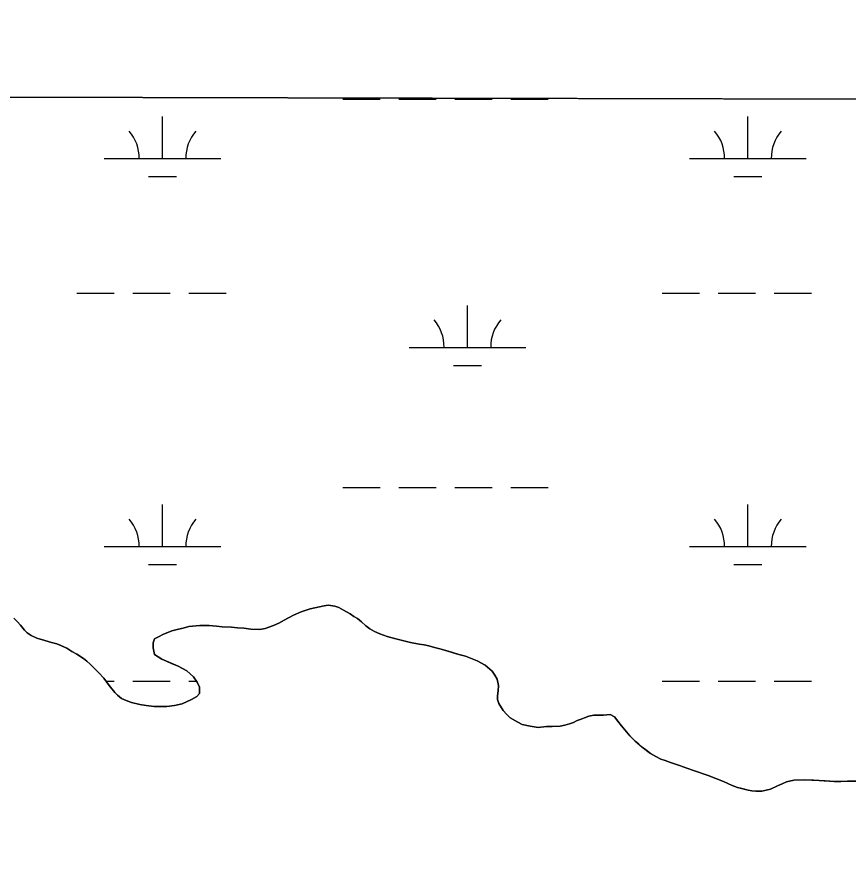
# Model space of a CAD drawing. Extents: x 3177185 to 3215018, y 812988 to 838321.
# Drawn here: x 3210913 to 3211627, y 835853 to 836586 of the extents above; entities that cross this region are included whole.
import ezdxf

# ---------------------------------------------------------------- set-up
doc = ezdxf.new("R2010")
doc.units = 0
for name, color, linetype in [('V-GRID-FRAM', 7, 'Continuous'), ('V-SITE-VEGE', 7, 'Continuous'), ('V-TOPO-SHOR', 7, 'Continuous'), ('V-WETL-SWMP', 7, 'Continuous')]:
    doc.layers.add(name, color=color, linetype=linetype)

msp = doc.modelspace()

# ---------------------------------------------------------------- linework, layer by layer
at = {"layer": 'V-GRID-FRAM'}
msp.add_lwpolyline([(3181402.42, 836586.07), (3212801.61, 836513), (3212767.22, 818326.14), (3181352.16, 818399.25), (3181402.42, 836586.07)], dxfattribs=at)
at = {"layer": 'V-SITE-VEGE'}
for p, q in [((3211642.36, 836515.69), (3210012.41, 836519.49)), ((3211176.71, 836081.46), (3211180.31, 836081.88)), ((3211180.31, 836081.88), (3211185.92, 836081.11)), ((3211150.35, 836073.51), (3211156.93, 836076.35)), ((3211156.93, 836076.35), (3211164.72, 836078.79)), ((3211164.72, 836078.79), (3211176.71, 836081.46)), ((3211185.92, 836081.11), (3211189.33, 836079.94)), ((3211189.33, 836079.94), (3211199.16, 836074.59)), ((3211199.16, 836074.59), (3211202.17, 836072.4)), ((3210910.67, 836070.74), (3210913.48, 836067.96)), ((3210913.48, 836067.96), (3210916.3, 836064.97)), ((3211137.98, 836066.64), (3211142.57, 836069.06)), ((3211142.57, 836069.06), (3211150.35, 836073.51)), ((3211202.17, 836072.4), (3211205.18, 836070.62)), ((3211205.18, 836070.62), (3211208.8, 836067.84)), ((3211208.8, 836067.84), (3211212.42, 836064.26)), ((3210916.3, 836064.97), (3210919.73, 836060.59)), ((3210919.73, 836060.59), (3210922.14, 836058.4)), ((3211042.79, 836058.49), (3211046.18, 836059.91)), ((3211046.18, 836059.91), (3211060.77, 836063.6)), ((3211060.77, 836063.6), (3211070.17, 836064.45)), ((3211070.17, 836064.45), (3211078.17, 836064.49)), ((3211078.17, 836064.49), (3211084.37, 836064.13)), ((3211084.37, 836064.13), (3211089.18, 836063.56)), ((3211089.18, 836063.56), (3211097.19, 836063.2)), ((3211097.19, 836063.2), (3211102.39, 836062.63)), ((3211102.39, 836062.63), (3211108, 836062.27)), ((3211108, 836062.27), (3211113.8, 836061.3)), ((3211113.8, 836061.3), (3211121.61, 836061.14)), ((3211121.61, 836061.14), (3211126.2, 836061.97)), ((3211126.2, 836061.97), (3211133.19, 836064.61)), ((3211133.19, 836064.61), (3211137.98, 836066.64)), ((3211212.42, 836064.26), (3211215.84, 836061.68)), ((3211215.84, 836061.68), (3211219.85, 836059.5)), ((3210922.14, 836058.4), (3210925.56, 836056.02)), ((3210925.56, 836056.02), (3210930.37, 836053.65)), ((3210930.37, 836053.65), (3210937.18, 836051.69)), ((3211030.03, 836049.82), (3211031.21, 836053.02)), ((3211031.21, 836053.02), (3211038.99, 836057.07)), ((3211038.99, 836057.07), (3211042.79, 836058.49)), ((3211219.85, 836059.5), (3211224.47, 836057.33)), ((3211224.47, 836057.33), (3211230.88, 836055.16)), ((3211230.88, 836055.16), (3211238.3, 836053)), ((3211238.3, 836053), (3211250.72, 836050.07)), ((3210937.18, 836051.69), (3210947.4, 836048.94)), ((3210947.4, 836048.94), (3210956.03, 836045.19)), ((3210956.03, 836045.19), (3210960.45, 836042.42)), ((3211030.06, 836045.41), (3211030.03, 836049.82)), ((3211031.29, 836039.82), (3211030.06, 836045.41)), ((3211250.72, 836050.07), (3211258.33, 836048.51)), ((3211258.33, 836048.51), (3211262.54, 836047.94)), ((3211262.54, 836047.94), (3211266.54, 836047.16)), ((3211266.54, 836047.16), (3211276.96, 836044.22)), ((3210960.45, 836042.42), (3210964.66, 836040.04)), ((3210964.66, 836040.04), (3210970.29, 836036.27)), ((3211037.52, 836035.65), (3211031.29, 836039.82)), ((3211276.96, 836044.22), (3211292.2, 836039.7)), ((3211292.2, 836039.7), (3211297.81, 836038.14)), ((3211297.81, 836038.14), (3211308.03, 836034.39)), ((3210970.29, 836036.27), (3210973.3, 836033.89)), ((3210973.3, 836033.89), (3210976.12, 836031.5)), ((3210976.12, 836031.5), (3210980.54, 836027.12)), ((3211041.53, 836033.87), (3211037.52, 836035.65)), ((3211051.56, 836029.73), (3211041.53, 836033.87)), ((3211308.03, 836034.39), (3211314.86, 836030.43)), ((3211314.86, 836030.43), (3211320.69, 836025.46)), ((3210980.54, 836027.12), (3210983.56, 836023.94)), ((3210983.56, 836023.94), (3210987.79, 836019.36)), ((3211058.98, 836025.77), (3211051.56, 836029.73)), ((3211064.61, 836020.6), (3211058.98, 836025.77)), ((3211320.69, 836025.46), (3211323.11, 836021.87)), ((3210987.79, 836019.36), (3210992.43, 836013.19)), ((3211067.84, 836016.02), (3211064.61, 836020.6)), ((3211069.87, 836011.63), (3211067.84, 836016.02)), ((3211323.11, 836021.87), (3211325.13, 836018.48)), ((3211325.13, 836018.48), (3211326.16, 836013.09)), ((3210992.43, 836013.19), (3210997.26, 836007.01)), ((3211069.9, 836006.42), (3211069.87, 836011.63)), ((3211325.79, 836008.68), (3211325.21, 836004.28)), ((3211326.16, 836013.09), (3211325.79, 836008.68)), ((3210997.26, 836007.01), (3210999.48, 836004.82)), ((3210999.48, 836004.82), (3211003.09, 836002.04)), ((3211003.09, 836002.04), (3211006.91, 836000.26)), ((3211054.94, 835997.54), (3211063.12, 836001.18)), ((3211063.12, 836001.18), (3211067.51, 836003.61)), ((3211067.51, 836003.61), (3211069.9, 836006.42)), ((3211325.21, 836004.28), (3211325.43, 836001.08)), ((3211325.43, 836001.08), (3211326.45, 835997.68)), ((3211006.91, 836000.26), (3211011.52, 835998.49)), ((3211011.52, 835998.49), (3211018.73, 835996.73)), ((3211018.73, 835996.73), (3211030.95, 835995)), ((3211030.95, 835995), (3211041.95, 835995.26)), ((3211041.95, 835995.26), (3211048.35, 835996.1)), ((3211048.35, 835996.1), (3211054.94, 835997.54)), ((3211326.45, 835997.68), (3211330.08, 835991.7)), ((3211330.08, 835991.7), (3211333.1, 835988.52)), ((3211333.1, 835988.52), (3211336.32, 835985.53)), ((3211399.95, 835985.49), (3211403.54, 835986.72)), ((3211403.54, 835986.72), (3211407.94, 835987.74)), ((3211407.94, 835987.74), (3211416.14, 835987.79)), ((3211416.14, 835987.79), (3211421.94, 835988.42)), ((3211421.94, 835988.42), (3211425.75, 835986.24)), ((3211336.32, 835985.53), (3211342.75, 835981.77)), ((3211342.75, 835981.77), (3211346.56, 835979.79)), ((3211346.56, 835979.79), (3211353.37, 835978.23)), ((3211383.18, 835979), (3211386.97, 835980.22)), ((3211386.97, 835980.22), (3211390.57, 835981.44)), ((3211390.57, 835981.44), (3211393.56, 835983.06)), ((3211393.56, 835983.06), (3211397.15, 835984.28)), ((3211397.15, 835984.28), (3211399.95, 835985.49)), ((3211425.75, 835986.24), (3211428.57, 835982.66)), ((3211428.57, 835982.66), (3211431.6, 835978.47)), ((3211353.37, 835978.23), (3211360.18, 835977.26)), ((3211360.18, 835977.26), (3211367.38, 835977.91)), ((3211367.38, 835977.91), (3211372.18, 835977.93)), ((3211372.18, 835977.93), (3211378.98, 835978.37)), ((3211378.98, 835978.37), (3211383.18, 835979)), ((3211431.6, 835978.47), (3211438.85, 835969.91)), ((3211438.85, 835969.91), (3211443.48, 835965.54)), ((3211443.48, 835965.54), (3211449.51, 835960.37)), ((3211449.51, 835960.37), (3211456.55, 835954.81)), ((3211456.55, 835954.81), (3211460.96, 835952.23)), ((3211460.96, 835952.23), (3211465.38, 835950.05)), ((3211465.38, 835950.05), (3211469.18, 835948.88)), ((3211469.18, 835948.88), (3211473.8, 835947.1)), ((3211473.8, 835947.1), (3211481.42, 835944.54)), ((3211481.42, 835944.54), (3211494.24, 835940.01)), ((3211494.24, 835940.01), (3211506.07, 835936.08)), ((3211506.07, 835936.08), (3211519.11, 835930.75)), ((3211519.11, 835930.75), (3211526.53, 835927.39)), ((3211565.54, 835927.02), (3211569.54, 835928.84)), ((3211569.54, 835928.84), (3211573.13, 835930.66)), ((3211573.13, 835930.66), (3211579.32, 835931.9)), ((3211579.32, 835931.9), (3211588.52, 835932.35)), ((3211588.52, 835932.35), (3211601.14, 835931.82)), ((3211601.14, 835931.82), (3211614.15, 835930.89)), ((3211614.15, 835930.89), (3211619.75, 835930.93)), ((3211619.75, 835930.93), (3211625.55, 835931.16)), ((3211625.55, 835931.16), (3211639.95, 835931.24)), ((3211526.53, 835927.39), (3211531.14, 835925.82)), ((3211531.14, 835925.82), (3211540.16, 835923.47)), ((3211540.16, 835923.47), (3211543.36, 835922.89)), ((3211543.36, 835922.89), (3211546.76, 835922.51)), ((3211546.76, 835922.51), (3211551.97, 835922.54)), ((3211551.97, 835922.54), (3211555.56, 835923.36)), ((3211555.56, 835923.36), (3211559.36, 835924.38)), ((3211559.36, 835924.38), (3211565.54, 835927.02))]:
    msp.add_line(p, q, dxfattribs=at)
at = {"layer": 'V-TOPO-SHOR'}
for points in [[(3211383.18, 835979), (3211378.98, 835978.37), (3211372.18, 835977.93), (3211367.38, 835977.91), (3211360.18, 835977.26), (3211353.37, 835978.23), (3211346.56, 835979.79), (3211342.75, 835981.77), (3211336.32, 835985.53), (3211333.1, 835988.52), (3211330.08, 835991.7), (3211326.45, 835997.68), (3211325.43, 836001.08), (3211325.21, 836004.28), (3211325.79, 836008.68), (3211326.16, 836013.09), (3211325.13, 836018.48), (3211323.11, 836021.87), (3211320.69, 836025.46), (3211314.86, 836030.43), (3211308.03, 836034.39), (3211297.81, 836038.14), (3211292.2, 836039.7), (3211282.98, 836042.45), (3211276.96, 836044.22), (3211271.35, 836045.79), (3211266.54, 836047.16), (3211262.54, 836047.94), (3211258.33, 836048.51), (3211250.72, 836050.07), (3211238.3, 836053), (3211230.88, 836055.16), (3211224.47, 836057.33), (3211219.85, 836059.5), (3211215.84, 836061.68), (3211212.42, 836064.26), (3211208.8, 836067.84), (3211205.18, 836070.62), (3211202.17, 836072.4), (3211199.16, 836074.59), (3211193.34, 836077.76), (3211189.33, 836079.94), (3211185.92, 836081.11), (3211180.31, 836081.88), (3211176.71, 836081.46), (3211164.72, 836078.79), (3211156.93, 836076.35), (3211150.35, 836073.51), (3211142.57, 836069.06), (3211137.98, 836066.64), (3211133.19, 836064.61), (3211126.2, 836061.97), (3211121.61, 836061.14), (3211113.8, 836061.3), (3211108, 836062.27), (3211102.39, 836062.63), (3211097.18, 836063.2), (3211089.18, 836063.56), (3211084.37, 836064.13), (3211078.17, 836064.49), (3211070.17, 836064.45), (3211060.77, 836063.6), (3211055.97, 836062.37), (3211051.78, 836061.34), (3211046.18, 836059.91), (3211042.79, 836058.49), (3211038.99, 836057.07), (3211034.81, 836054.84), (3211031.21, 836053.02), (3211030.03, 836049.82), (3211030.06, 836045.41), (3211031.29, 836039.82), (3211037.52, 836035.65), (3211041.53, 836033.87), (3211045.74, 836032.1), (3211051.56, 836029.73), (3211055.37, 836027.75), (3211058.98, 836025.77), (3211064.61, 836020.6), (3211067.84, 836016.02), (3211069.87, 836011.63), (3211069.9, 836006.42), (3211067.51, 836003.61), (3211063.12, 836001.18), (3211054.94, 835997.54), (3211048.35, 835996.1), (3211041.95, 835995.26), (3211030.95, 835995), (3211024.14, 835995.96), (3211018.73, 835996.73), (3211011.52, 835998.49), (3211006.91, 836000.26), (3211003.09, 836002.04), (3210999.48, 836004.82), (3210997.26, 836007.01), (3210992.43, 836013.19), (3210990.21, 836016.17), (3210987.79, 836019.36), (3210983.56, 836023.94), (3210980.54, 836027.12), (3210976.12, 836031.5)], [(3210976.12, 836031.5), (3210973.3, 836033.89), (3210970.29, 836036.27), (3210964.66, 836040.04), (3210960.45, 836042.42), (3210956.03, 836045.19), (3210951.01, 836047.36), (3210947.4, 836048.94), (3210943, 836050.12), (3210937.18, 836051.69), (3210930.37, 836053.65), (3210925.56, 836056.02), (3210922.14, 836058.4), (3210919.73, 836060.59), (3210916.3, 836064.97), (3210913.48, 836067.96), (3210910.67, 836070.74)], [(3211634.35, 835931.21), (3211625.55, 835931.16), (3211619.75, 835930.92), (3211614.15, 835930.89), (3211606.14, 835931.45), (3211601.14, 835931.82), (3211596.33, 835931.99), (3211588.52, 835932.35), (3211583.93, 835932.12), (3211579.32, 835931.9), (3211573.13, 835930.66), (3211569.54, 835928.84), (3211565.55, 835927.02), (3211559.36, 835924.38), (3211555.56, 835923.36), (3211551.97, 835922.54), (3211546.76, 835922.51), (3211543.36, 835922.89), (3211540.16, 835923.47), (3211534.75, 835924.84), (3211531.14, 835925.82), (3211526.53, 835927.39), (3211519.11, 835930.75), (3211506.07, 835936.08), (3211494.24, 835940.01), (3211487.63, 835942.38), (3211481.42, 835944.54), (3211473.8, 835947.1), (3211469.18, 835948.88), (3211465.38, 835950.05), (3211460.96, 835952.23), (3211456.55, 835954.81), (3211453.53, 835957.19), (3211449.51, 835960.37), (3211446.49, 835962.95), (3211443.48, 835965.54), (3211438.85, 835969.91), (3211431.6, 835978.47), (3211428.57, 835982.66), (3211425.75, 835986.24), (3211421.94, 835988.42), (3211416.14, 835987.79), (3211412.34, 835987.77), (3211407.94, 835987.74), (3211403.54, 835986.72), (3211399.95, 835985.49), (3211397.15, 835984.28), (3211393.56, 835983.06), (3211390.57, 835981.44), (3211386.97, 835980.22), (3211383.18, 835979)]]:
    msp.add_lwpolyline(points, dxfattribs=at)
at = {"layer": 'V-WETL-SWMP'}
for p, q in [((3211642.36, 836515.69), (3210012.41, 836519.49)), ((3211192.72, 836515.6), (3211224.72, 836515.6)), ((3211240.72, 836515.6), (3211272.72, 836515.6)), ((3211288.72, 836515.6), (3211320.72, 836515.6)), ((3211336.72, 836515.6), (3211368.72, 836515.6)), ((3211038.12, 836464.86), (3211038.12, 836500.86)), ((3211540.03, 836464.86), (3211540.03, 836500.86)), ((3210988.12, 836464.86), (3211088.12, 836464.86)), ((3211490.03, 836464.86), (3211590.03, 836464.86)), ((3211026.12, 836449.43), (3211050.12, 836449.43)), ((3211528.03, 836449.43), (3211552.03, 836449.43)), ((3210964.72, 836349.43), (3210996.72, 836349.43)), ((3211012.72, 836349.43), (3211044.72, 836349.43)), ((3211060.72, 836349.43), (3211092.72, 836349.43)), ((3211466.62, 836349.43), (3211498.62, 836349.43)), ((3211514.62, 836349.43), (3211546.62, 836349.43)), ((3211562.62, 836349.43), (3211594.62, 836349.43)), ((3211299.56, 836303), (3211299.56, 836339)), ((3211249.56, 836303), (3211349.56, 836303)), ((3211287.56, 836287.57), (3211311.56, 836287.57)), ((3211192.72, 836182.93), (3211224.72, 836182.93)), ((3211240.72, 836182.93), (3211272.72, 836182.93)), ((3211288.72, 836182.93), (3211320.72, 836182.93)), ((3211336.72, 836182.93), (3211368.72, 836182.93)), ((3211038.12, 836132.18), (3211038.12, 836168.18)), ((3211540.03, 836132.18), (3211540.03, 836168.18)), ((3210988.12, 836132.18), (3211088.12, 836132.18)), ((3211490.03, 836132.18), (3211590.03, 836132.18)), ((3211026.12, 836116.75), (3211050.12, 836116.75)), ((3211528.03, 836116.75), (3211552.03, 836116.75)), ((3211176.71, 836081.46), (3211180.31, 836081.88)), ((3211180.31, 836081.88), (3211185.92, 836081.12)), ((3211150.35, 836073.51), (3211156.93, 836076.35)), ((3211156.93, 836076.35), (3211164.72, 836078.79)), ((3211164.72, 836078.79), (3211176.71, 836081.46)), ((3211185.92, 836081.12), (3211189.33, 836079.93)), ((3211189.33, 836079.93), (3211193.34, 836077.76)), ((3211193.34, 836077.76), (3211199.16, 836074.59)), ((3211199.16, 836074.59), (3211202.17, 836072.4)), ((3210913.48, 836067.96), (3210916.3, 836064.97)), ((3211137.98, 836066.64), (3211142.57, 836069.06)), ((3211142.57, 836069.06), (3211150.35, 836073.51)), ((3211202.17, 836072.4), (3211205.18, 836070.62)), ((3211205.18, 836070.62), (3211208.8, 836067.84)), ((3211208.8, 836067.84), (3211212.42, 836064.26)), ((3210916.3, 836064.97), (3210919.73, 836060.59)), ((3210919.73, 836060.59), (3210922.14, 836058.4)), ((3211042.79, 836058.49), (3211046.18, 836059.91)), ((3211046.18, 836059.91), (3211051.78, 836061.34)), ((3211051.78, 836061.34), (3211055.97, 836062.37)), ((3211055.97, 836062.37), (3211060.77, 836063.6)), ((3211060.77, 836063.6), (3211070.17, 836064.45)), ((3211070.17, 836064.45), (3211078.17, 836064.49)), ((3211078.17, 836064.49), (3211084.37, 836064.13)), ((3211084.37, 836064.13), (3211089.18, 836063.56)), ((3211089.18, 836063.56), (3211097.18, 836063.2)), ((3211097.18, 836063.2), (3211102.39, 836062.63)), ((3211102.39, 836062.63), (3211107.99, 836062.26)), ((3211107.99, 836062.26), (3211113.8, 836061.3)), ((3211113.8, 836061.3), (3211121.6, 836061.14)), ((3211121.6, 836061.14), (3211126.2, 836061.97)), ((3211126.2, 836061.97), (3211133.19, 836064.61)), ((3211133.19, 836064.61), (3211137.98, 836066.64)), ((3211212.42, 836064.26), (3211215.84, 836061.68)), ((3211215.84, 836061.68), (3211219.85, 836059.5)), ((3210922.14, 836058.4), (3210925.56, 836056.02)), ((3210925.56, 836056.02), (3210930.37, 836053.65)), ((3210930.37, 836053.65), (3210937.18, 836051.69)), ((3211030.03, 836049.82), (3211031.21, 836053.02)), ((3211031.21, 836053.02), (3211034.81, 836054.84)), ((3211034.81, 836054.84), (3211038.99, 836057.07)), ((3211038.99, 836057.07), (3211042.79, 836058.49)), ((3211219.85, 836059.5), (3211224.47, 836057.33)), ((3211224.47, 836057.33), (3211230.88, 836055.16)), ((3211230.88, 836055.16), (3211238.3, 836053)), ((3211238.3, 836053), (3211250.72, 836050.07)), ((3210937.18, 836051.69), (3210943, 836050.12)), ((3210943, 836050.12), (3210947.4, 836048.94)), ((3210947.4, 836048.94), (3210951.01, 836047.36)), ((3210951.01, 836047.36), (3210956.03, 836045.19)), ((3210956.03, 836045.19), (3210960.45, 836042.42)), ((3211030.06, 836045.41), (3211030.03, 836049.82)), ((3211031.29, 836039.82), (3211030.06, 836045.41)), ((3211250.72, 836050.07), (3211258.33, 836048.51)), ((3211258.33, 836048.51), (3211262.54, 836047.94)), ((3211262.54, 836047.94), (3211266.54, 836047.16)), ((3211266.54, 836047.16), (3211271.35, 836045.79)), ((3211271.35, 836045.79), (3211276.96, 836044.22)), ((3210960.45, 836042.42), (3210964.66, 836040.04)), ((3210964.66, 836040.04), (3210970.29, 836036.27)), ((3211037.52, 836035.65), (3211031.29, 836039.82)), ((3211276.96, 836044.22), (3211282.98, 836042.45)), ((3211282.98, 836042.45), (3211292.2, 836039.7)), ((3211292.2, 836039.7), (3211297.81, 836038.14)), ((3211297.81, 836038.14), (3211308.03, 836034.39)), ((3210970.29, 836036.27), (3210973.3, 836033.89)), ((3210973.3, 836033.89), (3210976.12, 836031.5)), ((3210976.12, 836031.5), (3210980.54, 836027.12)), ((3211041.53, 836033.87), (3211037.52, 836035.65)), ((3211045.74, 836032.1), (3211041.53, 836033.87)), ((3211051.56, 836029.73), (3211045.74, 836032.1)), ((3211308.03, 836034.39), (3211314.86, 836030.43)), ((3211314.86, 836030.43), (3211320.69, 836025.46)), ((3210980.54, 836027.12), (3210983.56, 836023.94)), ((3210983.56, 836023.94), (3210987.79, 836019.36)), ((3211055.37, 836027.75), (3211051.56, 836029.73)), ((3211058.98, 836025.77), (3211055.37, 836027.75)), ((3211064.61, 836020.6), (3211058.98, 836025.77)), ((3211320.69, 836025.46), (3211323.11, 836021.87)), ((3210987.79, 836019.36), (3210990.21, 836016.18)), ((3210989.77, 836016.75), (3210996.72, 836016.75)), ((3210990.21, 836016.18), (3210992.43, 836013.19)), ((3211012.72, 836016.75), (3211044.72, 836016.75)), ((3211060.72, 836016.75), (3211067.32, 836016.75)), ((3211067.84, 836016.02), (3211064.61, 836020.6)), ((3211069.87, 836011.63), (3211067.84, 836016.02)), ((3211323.11, 836021.87), (3211325.13, 836018.48)), ((3211325.13, 836018.48), (3211326.16, 836013.09)), ((3211466.62, 836016.75), (3211498.62, 836016.75)), ((3211514.62, 836016.75), (3211546.62, 836016.75)), ((3211562.62, 836016.75), (3211594.62, 836016.75)), ((3210992.43, 836013.19), (3210997.26, 836007.01)), ((3211069.9, 836006.42), (3211069.87, 836011.63)), ((3211325.79, 836008.68), (3211325.21, 836004.28)), ((3211326.16, 836013.09), (3211325.79, 836008.68)), ((3210997.26, 836007.01), (3210999.48, 836004.82)), ((3210999.48, 836004.82), (3211003.09, 836002.04)), ((3211003.09, 836002.04), (3211006.91, 836000.26)), ((3211054.94, 835997.54), (3211063.12, 836001.18)), ((3211063.12, 836001.18), (3211067.51, 836003.61)), ((3211067.51, 836003.61), (3211069.9, 836006.42)), ((3211325.21, 836004.28), (3211325.43, 836001.08)), ((3211325.43, 836001.08), (3211326.45, 835997.68)), ((3211006.91, 836000.26), (3211011.52, 835998.49)), ((3211011.52, 835998.49), (3211018.73, 835996.73)), ((3211018.73, 835996.73), (3211024.14, 835995.96)), ((3211024.14, 835995.96), (3211030.95, 835995)), ((3211030.95, 835995), (3211041.95, 835995.26)), ((3211041.95, 835995.26), (3211048.35, 835996.1)), ((3211048.35, 835996.1), (3211054.94, 835997.54)), ((3211326.45, 835997.68), (3211330.08, 835991.7)), ((3211330.08, 835991.7), (3211333.1, 835988.52)), ((3211333.1, 835988.52), (3211336.32, 835985.53)), ((3211399.95, 835985.5), (3211403.54, 835986.72)), ((3211403.54, 835986.72), (3211407.94, 835987.74)), ((3211407.94, 835987.74), (3211416.14, 835987.79)), ((3211416.14, 835987.79), (3211421.94, 835988.42)), ((3211421.94, 835988.42), (3211425.75, 835986.24)), ((3211336.32, 835985.53), (3211342.75, 835981.77)), ((3211342.75, 835981.77), (3211346.56, 835979.79)), ((3211346.56, 835979.79), (3211353.37, 835978.23)), ((3211383.18, 835979), (3211386.97, 835980.22)), ((3211386.97, 835980.22), (3211390.57, 835981.44)), ((3211390.57, 835981.44), (3211393.56, 835983.06)), ((3211393.56, 835983.06), (3211397.15, 835984.28)), ((3211397.15, 835984.28), (3211399.95, 835985.5)), ((3211425.75, 835986.24), (3211428.57, 835982.66)), ((3211428.57, 835982.66), (3211431.6, 835978.47)), ((3211353.37, 835978.23), (3211360.18, 835977.27)), ((3211360.18, 835977.27), (3211367.38, 835977.91)), ((3211367.38, 835977.91), (3211372.18, 835977.93)), ((3211372.18, 835977.93), (3211378.98, 835978.37)), ((3211378.98, 835978.37), (3211383.18, 835979)), ((3211431.6, 835978.47), (3211438.85, 835969.91)), ((3211438.85, 835969.91), (3211443.48, 835965.54)), ((3211443.48, 835965.54), (3211449.51, 835960.37)), ((3211449.51, 835960.37), (3211456.54, 835954.81)), ((3211456.54, 835954.81), (3211460.96, 835952.23)), ((3211460.96, 835952.23), (3211465.38, 835950.05)), ((3211465.38, 835950.05), (3211469.18, 835948.88)), ((3211469.18, 835948.88), (3211473.8, 835947.1)), ((3211473.8, 835947.1), (3211481.41, 835944.54)), ((3211481.41, 835944.54), (3211487.63, 835942.38)), ((3211487.63, 835942.38), (3211494.24, 835940.01)), ((3211494.24, 835940.01), (3211506.07, 835936.08)), ((3211506.07, 835936.08), (3211519.11, 835930.75)), ((3211519.11, 835930.75), (3211526.53, 835927.39)), ((3211565.55, 835927.02), (3211569.54, 835928.84)), ((3211569.54, 835928.84), (3211573.13, 835930.66)), ((3211573.13, 835930.66), (3211579.32, 835931.9)), ((3211579.32, 835931.9), (3211588.53, 835932.35)), ((3211588.53, 835932.35), (3211596.33, 835931.99)), ((3211596.33, 835931.99), (3211601.13, 835931.82)), ((3211601.13, 835931.82), (3211606.14, 835931.45)), ((3211606.14, 835931.45), (3211614.14, 835930.89)), ((3211614.14, 835930.89), (3211619.75, 835930.93)), ((3211619.75, 835930.93), (3211625.55, 835931.16)), ((3211625.55, 835931.16), (3211639.95, 835931.24)), ((3211526.53, 835927.39), (3211531.14, 835925.82)), ((3211531.14, 835925.82), (3211534.75, 835924.84)), ((3211534.75, 835924.84), (3211540.16, 835923.47)), ((3211540.16, 835923.47), (3211543.36, 835922.89)), ((3211543.36, 835922.89), (3211546.76, 835922.51)), ((3211546.76, 835922.51), (3211551.97, 835922.54)), ((3211551.97, 835922.54), (3211555.56, 835923.36)), ((3211555.56, 835923.36), (3211559.36, 835924.38)), ((3211559.36, 835924.38), (3211565.55, 835927.02))]:
    msp.add_line(p, q, dxfattribs=at)
for centre, start, end in [((3210982.88, 836465.33), 359.22818, 40.77184), ((3211093.37, 836465.33), 139.22818, 180.77184), ((3211484.79, 836465.33), 359.22818, 40.77184), ((3211595.28, 836465.33), 139.22818, 180.77184), ((3211244.32, 836303.47), 359.22818, 40.77184), ((3211354.8, 836303.47), 139.22818, 180.77184), ((3210982.88, 836132.66), 359.22818, 40.77184), ((3211093.37, 836132.66), 139.22818, 180.77184), ((3211484.79, 836132.66), 359.22818, 40.77184), ((3211595.28, 836132.66), 139.22818, 180.77184)]:
    msp.add_arc(centre, 35.25, start, end, dxfattribs=at)

doc.saveas('drawing.dxf')
